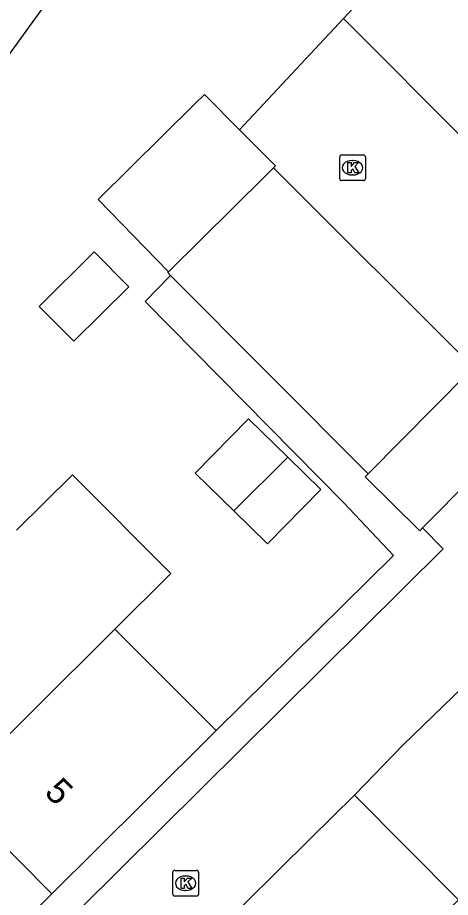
# Model space of a CAD drawing. Extents: x 160107 to 160928, y 382056 to 382918.
# Drawn here: x 160627.96 to 160644.79, y 382690.42 to 382724.64 of the extents above; entities that cross this region are included whole.
import ezdxf

# ---------------------------------------------------------------- set-up
doc = ezdxf.new("R2010")
doc.units = 0
for name, color, linetype in [('IMGEO_Kolk', 7, 'Continuous'), ('IMGEO_Muur', 7, 'Continuous'), ('IMGEO_Pand', 7, 'Continuous'), ('IMGEO_Pand_nummerreeks', 7, 'Continuous'), ('IMGEO_Parkeervlak_open', 7, 'Continuous'), ('IMGEO_Rijbaan_lokaal_open', 7, 'Continuous'), ('IMGEO_Voetpad_open', 7, 'Continuous')]:
    doc.layers.add(name, color=color, linetype=linetype)

msp = doc.modelspace()

# ---------------------------------------------------------------- linework, layer by layer
at = {"layer": 'IMGEO_Kolk'}
for p, q in [((160640.484, 382718.373), (160640.484, 382719.225)), ((160640.559, 382719.299), (160641.411, 382719.299)), ((160640.972, 382719.079), (160640.997, 382719.079)), ((160641.485, 382719.225), (160641.485, 382718.373)), ((160640.995, 382718.519), (160640.97, 382718.519)), ((160641.411, 382718.299), (160640.559, 382718.299)), ((160633.994, 382690.545), (160633.994, 382691.397)), ((160634.069, 382691.471), (160634.921, 382691.471)), ((160634.995, 382691.397), (160634.995, 382690.545)), ((160634.482, 382691.251), (160634.507, 382691.251)), ((160634.505, 382690.691), (160634.48, 382690.691)), ((160634.921, 382690.471), (160634.069, 382690.471))]:
    msp.add_line(p, q, dxfattribs=at)
for points in [[(160640.484, 382718.373), (160640.484, 382719.225)], [(160640.559, 382719.299), (160641.411, 382719.299)], [(160640.805, 382718.999), (160640.928, 382718.999), (160640.928, 382718.848), (160641.058, 382718.999), (160641.222, 382718.999), (160641.076, 382718.848), (160641.229, 382718.599), (160641.077, 382718.599), (160640.992, 382718.763), (160640.928, 382718.696), (160640.928, 382718.599), (160640.805, 382718.599), (160640.805, 382718.999)], [(160641.485, 382719.225), (160641.485, 382718.373)], [(160641.411, 382718.299), (160640.559, 382718.299)], [(160633.994, 382690.545), (160633.994, 382691.397)], [(160634.069, 382691.471), (160634.921, 382691.471)], [(160634.995, 382691.397), (160634.995, 382690.545)], [(160634.315, 382691.171), (160634.438, 382691.171), (160634.438, 382691.02), (160634.568, 382691.171), (160634.732, 382691.171), (160634.586, 382691.02), (160634.739, 382690.771), (160634.587, 382690.771), (160634.502, 382690.935), (160634.438, 382690.868), (160634.438, 382690.771), (160634.315, 382690.771), (160634.315, 382691.171)], [(160634.921, 382690.471), (160634.069, 382690.471)]]:
    msp.add_lwpolyline(points, dxfattribs=at)
for centre, start, end in [((160640.561, 382719.223), 91.552, 178.448), ((160640.561, 382719.223), 91.552, 178.448), ((160641.409, 382719.223), 1.552, 88.448), ((160641.409, 382719.223), 1.552, 88.448), ((160640.561, 382718.375), 181.552, 268.448), ((160640.561, 382718.375), 181.552, 268.448), ((160641.409, 382718.375), 271.552, 358.448), ((160641.409, 382718.375), 271.552, 358.448), ((160634.071, 382691.395), 91.552, 178.448), ((160634.071, 382691.395), 91.552, 178.448), ((160634.919, 382691.395), 1.552, 88.448), ((160634.919, 382691.395), 1.552, 88.448), ((160634.071, 382690.547), 181.552, 268.448), ((160634.071, 382690.547), 181.552, 268.448), ((160634.919, 382690.547), 271.552, 358.448), ((160634.919, 382690.547), 271.552, 358.448)]:
    msp.add_arc(centre, 0.0765, start, end, dxfattribs=at)
for centre, major_axis, ratio, start_param, end_param in [((160640.971, 382718.799), (-0.387, 0.002), 0.722429, 4.712389, 7.853982), ((160640.996, 382718.799), (-0.39, 0.002), 0.717154, 1.570796, 4.712389), ((160634.481, 382690.971), (-0.387, 0.002), 0.722429, 4.712389, 7.853982), ((160634.506, 382690.971), (-0.39, 0.002), 0.717154, 1.570796, 4.712389)]:
    msp.add_ellipse(centre, major_axis=major_axis, ratio=ratio, start_param=start_param, end_param=end_param, dxfattribs=at)
at = {"layer": 'IMGEO_Muur'}
msp.add_lwpolyline([(160635.675, 382696.904), (160642.582, 382703.713), (160640.642, 382705.768)], dxfattribs=at)
at = {"layer": 'IMGEO_Pand'}
for points in [[(160631.007, 382727.887), (160625.108, 382719.746)], [(160633.828, 382714.749), (160631.096, 382717.56), (160634.854, 382721.285), (160635.225, 382721.651), (160636.593, 382720.27)], [(160637.905, 382718.789), (160637.984, 382718.867), (160636.593, 382720.27)], [(160637.905, 382718.789), (160637.613, 382718.502), (160633.828, 382714.749)], [(160630.144, 382712.056), (160628.805, 382713.407), (160630.942, 382715.524), (160632.28, 382714.173), (160630.144, 382712.056)], [(160641.587, 382706.897), (160645.482, 382710.827)], [(160636.367, 382705.452), (160634.868, 382706.925), (160636.945, 382709.038), (160638.467, 382707.541)], [(160647.604, 382708.724), (160643.71, 382704.795)], [(160638.467, 382707.541), (160639.749, 382706.282), (160637.672, 382704.169), (160636.367, 382705.452)], [(160638.467, 382707.541), (160636.367, 382705.452)], [(160627.924, 382704.696), (160630.097, 382706.858), (160633.92, 382703.017), (160631.746, 382700.854)], [(160643.71, 382704.795), (160643.595, 382704.679), (160641.473, 382706.782), (160641.587, 382706.897)], [(160625.366, 382694.506), (160631.746, 382700.854)], [(160631.746, 382700.854), (160635.675, 382696.904)], [(160635.675, 382696.904), (160632.843, 382694.087), (160629.292, 382690.557)], [(160629.292, 382690.557), (160625.366, 382694.506)], [(160631.913, 382685.338), (160635.505, 382688.894), (160639.354, 382692.705), (160641.065, 382694.399)], [(160641.065, 382694.399), (160645.101, 382690.323), (160643.39, 382688.629), (160644.281, 382687.729), (160640.394, 382683.88), (160636.84, 382680.362)]]:
    msp.add_lwpolyline(points, dxfattribs=at)
at = {"layer": 'IMGEO_Parkeervlak_open'}
for points in [[(160640.63, 382724.603), (160644.541, 382728.802), (160659.43, 382713.82), (160655.365, 382709.82)], [(160633.908, 382714.604), (160633.796, 382714.718), (160633.828, 382714.749)]]:
    msp.add_lwpolyline(points, dxfattribs=at)
at = {"layer": 'IMGEO_Rijbaan_lokaal_open'}
for points in [[(160636.593, 382720.27), (160640.63, 382724.603)], [(160655.365, 382709.82), (160640.63, 382724.603)], [(160645.687, 382711.033), (160637.905, 382718.789)], [(160655.365, 382709.82), (160647.383, 382701.966), (160648.037, 382701.262), (160642.942, 382696.34), (160641.065, 382694.399)], [(160643.71, 382704.795), (160644.512, 382703.973), (160628.84, 382688.432)]]:
    msp.add_lwpolyline(points, dxfattribs=at)
at = {"layer": 'IMGEO_Voetpad_open'}
for points in [[(160635.675, 382696.904), (160642.582, 382703.713), (160640.642, 382705.768), (160632.926, 382713.601), (160633.908, 382714.604)], [(160633.908, 382714.604), (160641.587, 382706.897)], [(160629.292, 382690.557), (160627.997, 382689.28)]]:
    msp.add_lwpolyline(points, dxfattribs=at)

# ---------------------------------------------------------------- texts
at = {"layer": 'IMGEO_Pand_nummerreeks'}
msp.add_text('5', height=1, rotation=314.8339, dxfattribs=at).set_placement((160628.964, 382694.46))

doc.saveas('drawing.dxf')
